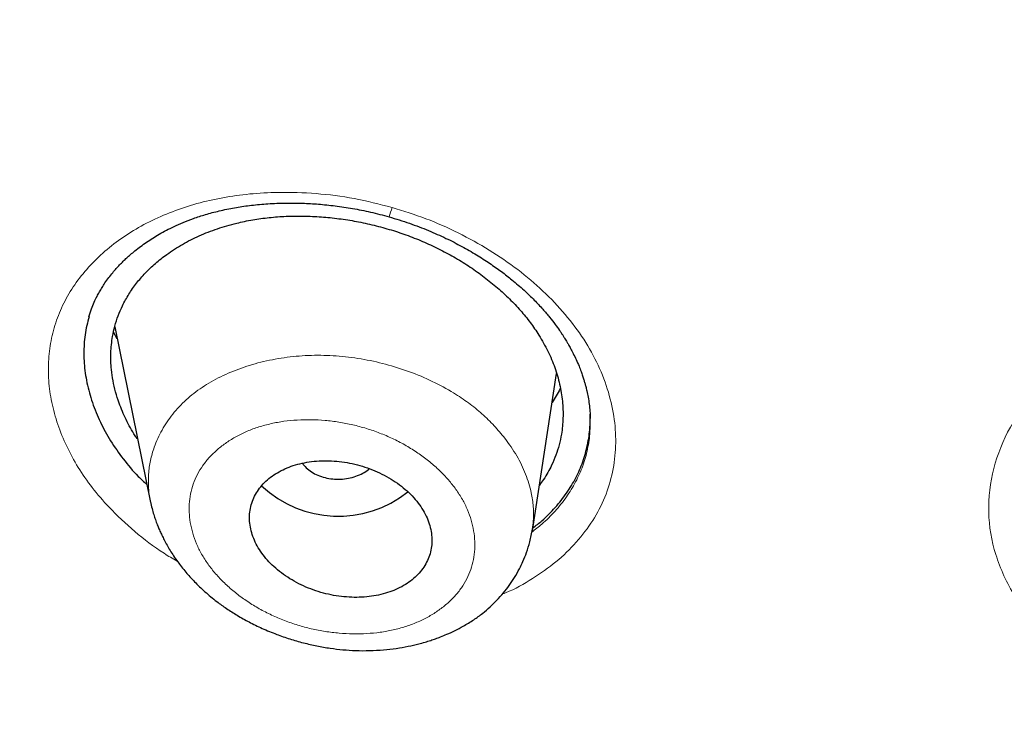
# Model space of a CAD drawing. Header units: millimetres. Extents: x 8 to 1170, y 12 to 886.
# Tile 226 of 656: x 722 to 731, y 829 to 836. Entities that reach past the tile are written whole.
import ezdxf

# ---------------------------------------------------------------- set-up
doc = ezdxf.new("R2010")
doc.units = ezdxf.units.MM

msp = doc.modelspace()

# ---------------------------------------------------------------- linework, layer by layer
at = {"color": 7, "linetype": 'Continuous', "lineweight": 30}
for p, q in [((722.5286, 832.7162), (722.8833, 830.9781)), ((722.5529, 832.5971), (722.517, 832.6639)), ((726.6628, 830.6967), (726.9011, 832.255)), ((727.2335, 831.81), (727.2335, 831.8143)), ((726.6601, 830.7127), (726.658, 830.6974))]:
    msp.add_line(p, q, dxfattribs=at)
at = {"color": 8, "linetype": 'Continuous', "lineweight": 0}
msp.add_arc((724.2813, 834.1645), 1.027, 339.51794, 344.96626, dxfattribs=at)
at = {"color": 7, "linetype": 'Continuous', "lineweight": 30}
msp.add_arc((724.7411, 831.9448), 1.1033, 226.57182, 308.65747, dxfattribs=at)
for points, knots in [([(727.5163, 798.6273), (726.8835, 799.0369), (725.618, 799.8563), (723.8179, 801.1604), (722.0943, 802.5167), (720.4566, 803.9275), (718.9056, 805.3885), (717.4444, 806.8974), (716.0754, 808.4512), (714.8013, 810.047), (713.6247, 811.6822), (712.5482, 813.3537), (711.5747, 815.0587), (710.7061, 816.7939), (709.9432, 818.5558), (709.287, 820.3409), (708.7384, 822.146), (708.2983, 823.9676), (707.9674, 825.8025), (707.7468, 827.6474), (707.6373, 829.4987), (707.6399, 831.3532), (707.7549, 833.2071), (707.9812, 835.057), (708.3179, 836.8995), (708.764, 838.7311), (709.3184, 840.5485), (709.9803, 842.3483), (710.7486, 844.1272), (711.6225, 845.8818), (712.6009, 847.6085), (713.6824, 849.3041), (714.8641, 850.9654), (716.1433, 852.5896), (717.5173, 854.1738), (718.9835, 855.7151), (720.5391, 857.2107), (722.1816, 858.6577), (723.9081, 860.0532), (725.716, 861.3943), (727.6023, 862.678), (729.5627, 863.9025), (731.5933, 865.0658), (733.69, 866.1658), (735.8489, 867.2008), (738.0659, 868.1687), (740.3371, 869.0676), (742.6586, 869.8956), (745.0261, 870.6506), (747.4355, 871.3308), (749.8816, 871.9354), (752.3598, 872.4638), (754.8654, 872.9152), (757.3938, 873.2888), (759.9404, 873.5845), (762.5006, 873.7996), (765.0697, 873.9407), (766.785, 873.9667), (767.6427, 873.9797)], [0, 0, 0, 0, 0.017858, 0.035716, 0.053573, 0.07143, 0.089286, 0.107143, 0.124999, 0.142856, 0.160713, 0.178571, 0.196429, 0.214287, 0.232143, 0.25, 0.267856, 0.285712, 0.303568, 0.321425, 0.339282, 0.35714, 0.374998, 0.392856, 0.410713, 0.42857, 0.446428, 0.464285, 0.482142, 0.499999, 0.517857, 0.535714, 0.553571, 0.571428, 0.589285, 0.607142, 0.624999, 0.642856, 0.660713, 0.67857, 0.696427, 0.714284, 0.732141, 0.749999, 0.767857, 0.785715, 0.803573, 0.821432, 0.83929, 0.857149, 0.875005, 0.892861, 0.910716, 0.928572, 0.946428, 0.964284, 0.982141, 1, 1, 1, 1]), ([(767.6502, 871.5797), (767.0461, 871.572), (765.8382, 871.5568), (764.0275, 871.4812), (762.2194, 871.3671), (760.4139, 871.2107), (758.6112, 871.0132), (756.8148, 870.7748), (755.08, 870.5049), (753.4114, 870.208), (751.8098, 869.8879), (750.2254, 869.5358), (748.6584, 869.1519), (747.1086, 868.7363), (745.522, 868.273), (743.903, 867.7596), (742.2567, 867.193), (740.6394, 866.5911), (739.0511, 865.9541), (737.4918, 865.2822), (735.9589, 864.5744), (734.4958, 863.852), (733.1022, 863.1192), (731.7798, 862.3812), (730.4887, 861.6173), (729.2287, 860.8275), (727.9998, 860.0119), (726.7677, 859.1468), (725.5377, 858.2306), (724.3159, 857.2617), (723.1369, 856.2663), (722.0006, 855.2445), (720.9069, 854.1964), (719.8542, 853.1205), (718.8727, 852.0501), (717.9613, 850.9898), (717.1202, 849.9461), (716.323, 848.8886), (715.5697, 847.8172), (714.8601, 846.7319), (714.1749, 845.601), (713.5193, 844.4241), (712.8987, 843.2012), (712.3315, 841.9651), (711.8175, 840.7159), (711.3567, 839.4535), (710.9487, 838.1769), (710.6042, 836.9251), (710.3196, 835.7026), (710.0914, 834.5143), (709.9112, 833.3248), (709.779, 832.134), (709.6948, 830.9416), (709.6576, 829.714), (709.6723, 828.4521), (709.7443, 827.1572), (709.8732, 825.8641), (710.0591, 824.5725), (710.3018, 823.2824), (710.6013, 821.9955), (710.9458, 820.7519), (711.3295, 819.5547), (711.7468, 818.4052), (712.209, 817.2679), (712.7162, 816.1425), (713.2686, 815.029), (713.8842, 813.8941), (714.5673, 812.7399), (715.3226, 811.5691), (716.1303, 810.4152), (716.9903, 809.2784), (717.9029, 808.1587), (718.8651, 807.0597), (719.8448, 806.0151), (720.8344, 805.0256), (721.8303, 804.0885), (722.8624, 803.174), (723.9309, 802.2819), (725.0358, 801.4124), (726.2109, 800.5405), (727.4593, 799.6694), (728.7838, 798.8027), (730.1487, 797.9655), (731.5541, 797.1581), (733.0001, 796.3805), (734.481, 795.6361), (735.9487, 794.9469), (737.3955, 794.3117), (738.8202, 793.7264), (740.2667, 793.1718), (741.7351, 792.6481), (743.2254, 792.1551), (744.7848, 791.6789), (746.4129, 791.2232), (748.1092, 790.7922), (749.8233, 790.4003), (751.5552, 790.0475), (753.3048, 789.7339), (755.0687, 789.4602), (756.7935, 789.2333), (758.4747, 789.0497), (760.1115, 788.9058), (761.7541, 788.7958), (763.4022, 788.7207), (765.0559, 788.6774), (766.1606, 788.6775), (766.7135, 788.6775)], [0, 0, 0, 0, 0.01003, 0.020054, 0.030083, 0.040124, 0.050187, 0.060282, 0.070362, 0.079553, 0.088711, 0.097842, 0.106955, 0.116055, 0.12515, 0.135215, 0.145244, 0.155247, 0.165233, 0.175211, 0.185191, 0.195231, 0.204429, 0.213609, 0.222777, 0.23194, 0.241107, 0.250284, 0.260264, 0.270231, 0.280194, 0.290164, 0.300149, 0.31016, 0.320251, 0.329484, 0.338685, 0.347862, 0.357022, 0.366175, 0.375328, 0.385279, 0.395221, 0.405163, 0.415118, 0.425096, 0.435106, 0.445185, 0.454404, 0.463594, 0.472765, 0.481925, 0.491084, 0.500249, 0.510205, 0.520158, 0.530119, 0.540101, 0.550114, 0.56017, 0.570237, 0.579425, 0.588586, 0.597726, 0.606856, 0.615983, 0.625115, 0.635087, 0.645061, 0.655045, 0.665052, 0.67509, 0.685171, 0.695207, 0.70436, 0.713496, 0.722621, 0.731743, 0.74087, 0.750008, 0.759978, 0.769956, 0.779952, 0.789974, 0.800033, 0.810138, 0.820182, 0.829338, 0.838477, 0.847605, 0.856731, 0.86586, 0.875, 0.885017, 0.895019, 0.905016, 0.915017, 0.92503, 0.935066, 0.945076, 0.954226, 0.963368, 0.97251, 0.981657, 0.990818, 1, 1, 1, 1]), ([(710.1619, 829.6907), (710.1749, 830.1932), (710.2008, 831.197), (710.3363, 832.7001), (710.5426, 834.1981), (710.8267, 835.6912), (711.1866, 837.1793), (711.6136, 838.6312), (712.1017, 840.0442), (712.6459, 841.4163), (713.2556, 842.7752), (713.9312, 844.1212), (714.6835, 845.4744), (715.5153, 846.8311), (716.4298, 848.187), (717.4134, 849.5199), (718.4663, 850.8299), (719.588, 852.1163), (720.7523, 853.3517), (721.9519, 854.5341), (723.1806, 855.6624), (724.462, 856.7597), (725.7963, 857.8259), (727.2044, 858.8763), (728.6872, 859.9077), (730.2457, 860.916), (731.8563, 861.8848), (733.5193, 862.8137), (735.2323, 863.7014), (736.9558, 864.5292), (738.682, 865.2974), (740.4056, 866.0073), (742.1615, 866.6741), (743.9495, 867.2974), (745.7974, 867.8861), (747.7048, 868.4365), (749.6714, 868.9446), (751.667, 869.4017), (753.6913, 869.8076), (755.7411, 870.1616), (757.7681, 870.4572), (759.7631, 870.6965), (761.7205, 870.882), (763.6804, 871.0183), (765.6425, 871.1053), (767.6494, 871.1437), (769.6987, 871.13), (771.7873, 871.0604), (773.8697, 870.9351), (775.9457, 870.7543), (778.0128, 870.5183), (780.0253, 870.2342), (781.9776, 869.9065), (783.867, 869.539), (785.7324, 869.1253), (787.5735, 868.6657), (789.4335, 868.1484), (791.3072, 867.5705), (793.189, 866.9289), (795.0338, 866.2379), (796.8414, 865.4977), (798.6119, 864.7086), (800.3085, 863.889), (801.9287, 863.0443), (803.4702, 862.1795), (804.9645, 861.2787), (806.4116, 860.3419), (807.843, 859.3476), (809.2531, 858.2947), (810.6355, 857.1817), (811.9582, 856.0328), (813.2214, 854.8484), (814.426, 853.6275), (815.5482, 852.3972), (816.5882, 851.1626), (817.5461, 849.93), (818.4416, 848.6758), (819.2751, 847.4), (820.0611, 846.0783), (820.7943, 844.7116), (821.469, 843.3005), (822.0708, 841.8717), (822.5999, 840.4252), (823.057, 838.9587), (823.4341, 837.5036), (823.7338, 836.0647), (823.9591, 834.6491), (824.1142, 833.2298), (824.2052, 831.8065), (824.2077, 830.8559), (824.2089, 830.3803)], [0, 0, 0, 0, 0.011674, 0.023319, 0.034953, 0.046594, 0.058259, 0.069953, 0.080961, 0.091959, 0.102962, 0.113984, 0.125039, 0.136637, 0.148231, 0.159838, 0.171475, 0.183157, 0.194877, 0.205905, 0.216918, 0.22793, 0.238954, 0.250002, 0.261585, 0.273174, 0.284784, 0.296429, 0.308126, 0.319837, 0.330846, 0.341843, 0.352841, 0.363852, 0.374887, 0.386465, 0.398061, 0.409688, 0.421363, 0.433098, 0.444853, 0.455881, 0.466873, 0.477842, 0.4888, 0.499758, 0.511447, 0.523122, 0.534797, 0.546486, 0.558206, 0.569931, 0.580933, 0.591898, 0.602839, 0.613767, 0.624694, 0.636409, 0.648098, 0.659775, 0.671455, 0.683154, 0.694888, 0.705917, 0.716904, 0.727863, 0.738806, 0.749745, 0.761427, 0.773085, 0.784734, 0.79639, 0.808067, 0.819807, 0.830858, 0.841874, 0.852868, 0.863854, 0.874847, 0.886477, 0.898088, 0.909698, 0.921323, 0.932981, 0.944738, 0.955821, 0.966873, 0.97791, 0.988948, 1, 1, 1, 1]), ([(722.2725, 832.8139), (722.2809, 832.8408), (722.2962, 832.8903), (722.3241, 832.9577), (722.3504, 833.0129), (722.3767, 833.0618), (722.4031, 833.1063), (722.434, 833.1538), (722.4689, 833.2025), (722.5065, 833.2502), (722.5424, 833.292), (722.5776, 833.3301), (722.6124, 833.3654), (722.6481, 833.3993), (722.6862, 833.4335), (722.7311, 833.4712), (722.7843, 833.5125), (722.8433, 833.5546), (722.9049, 833.5949), (722.9702, 833.6341), (723.0402, 833.6725), (723.1187, 833.7114), (723.2078, 833.7508), (723.3111, 833.7908), (723.4301, 833.8295), (723.5656, 833.8656), (723.7111, 833.8956), (723.8652, 833.9188), (724.0265, 833.9346), (724.2012, 833.9427), (724.3753, 833.9413), (724.5464, 833.9316), (724.7124, 833.9146), (724.8849, 833.8885), (725.0633, 833.8533), (725.1827, 833.8214), (725.2434, 833.8051)], [0, 0, 0, 0, 0.033448, 0.061622, 0.084524, 0.102572, 0.120532, 0.139772, 0.163507, 0.185274, 0.204598, 0.221595, 0.239337, 0.255672, 0.271659, 0.29088, 0.31361, 0.337425, 0.360701, 0.383434, 0.408748, 0.434341, 0.46301, 0.49493, 0.530165, 0.568762, 0.610758, 0.650316, 0.692508, 0.737331, 0.78477, 0.824589, 0.866043, 0.909111, 0.953768, 1, 1, 1, 1]), ([(722.7557, 831.6032), (722.7475, 831.6146), (722.7026, 831.6775), (722.6394, 831.7974), (722.5762, 831.9429), (722.5355, 832.0719), (722.5101, 832.1825), (722.4919, 832.3117), (722.487, 832.4583), (722.5016, 832.6021), (722.5287, 832.7241), (722.5616, 832.8263), (722.6069, 832.9321), (722.6663, 833.0402), (722.7419, 833.1485), (722.8301, 833.2505), (722.9308, 833.3461), (723.0524, 833.4418), (723.1959, 833.5344), (723.3631, 833.6195), (723.5429, 833.6897), (723.7211, 833.7411), (723.8934, 833.7768), (724.0569, 833.7995), (724.225, 833.812), (724.3977, 833.8141), (724.5723, 833.8062), (724.7475, 833.7884), (724.9218, 833.7607), (725.0952, 833.7234), (725.266, 833.6765), (725.4331, 833.6202), (725.5957, 833.5549), (725.7533, 833.4809), (725.9045, 833.3986), (726.0494, 833.3081), (726.1877, 833.2095), (726.3178, 833.1043), (726.4378, 832.9936), (726.5462, 832.8786), (726.643, 832.7592), (726.7352, 832.6251), (726.8186, 832.4762), (726.8878, 832.3129), (726.936, 832.1471), (726.963, 831.9799), (726.9692, 831.8141), (726.9553, 831.67), (726.9289, 831.5479), (726.8967, 831.4457), (726.8475, 831.3305), (726.7947, 831.2305), (726.7464, 831.1687), (726.7322, 831.1505)], [0, 0, 0, 0, 0.005348, 0.029316, 0.053414, 0.069497, 0.085472, 0.101413, 0.125668, 0.149603, 0.165508, 0.181455, 0.197518, 0.216689, 0.235766, 0.254872, 0.274133, 0.293671, 0.317895, 0.341832, 0.365715, 0.389779, 0.408863, 0.4279, 0.447008, 0.466305, 0.485904, 0.505072, 0.524281, 0.543648, 0.562882, 0.581951, 0.601194, 0.620306, 0.639403, 0.6586, 0.678011, 0.697625, 0.716919, 0.736012, 0.755024, 0.774078, 0.798087, 0.821941, 0.845884, 0.870156, 0.894484, 0.918445, 0.934339, 0.950252, 0.966258, 0.990068, 1, 1, 1, 1]), ([(725.2434, 833.8051), (725.3113, 833.7846), (725.4438, 833.7444), (725.6317, 833.6719), (725.805, 833.5948), (725.9634, 833.5139), (726.1074, 833.4311), (726.2375, 833.3477), (726.3543, 833.2649), (726.4687, 833.1758), (726.5778, 833.0818), (726.679, 832.9844), (726.7628, 832.8951), (726.8312, 832.815), (726.886, 832.7447), (726.9243, 832.6913), (726.9503, 832.6528), (726.9672, 832.627), (726.9814, 832.6045), (726.9936, 832.5847), (727.0059, 832.5641), (727.0218, 832.5369), (727.0429, 832.499), (727.069, 832.4491), (727.0972, 832.39), (727.1228, 832.3306), (727.1436, 832.277), (727.1592, 832.2327), (727.1716, 832.1941), (727.1816, 832.1598), (727.1914, 832.124), (727.2029, 832.077), (727.2153, 832.0168), (727.2259, 831.9484), (727.2331, 831.8783), (727.2348, 831.8328), (727.2356, 831.8093)], [0, 0, 0, 0, 0.061412, 0.119801, 0.17522, 0.227703, 0.277272, 0.323947, 0.367743, 0.408677, 0.458824, 0.503939, 0.544044, 0.579138, 0.609286, 0.634781, 0.647041, 0.657856, 0.66723, 0.675166, 0.682599, 0.692872, 0.709002, 0.729473, 0.754272, 0.781131, 0.801685, 0.820059, 0.836263, 0.85031, 0.864819, 0.882799, 0.908432, 0.937024, 0.967539, 1, 1, 1, 1]), ([(722.2767, 832.8153), (722.2678, 832.7867), (722.2404, 832.6988), (722.2223, 832.5446), (722.2219, 832.355), (722.2499, 832.1614), (722.3036, 831.9667), (722.3817, 831.7741), (722.4837, 831.5868), (722.6108, 831.4071), (722.7308, 831.2617), (722.8181, 831.1823), (722.847, 831.156)], [0, 0, 0, 0, 0.053173, 0.16391, 0.274267, 0.38548, 0.49876, 0.611359, 0.722405, 0.833127, 0.944763, 1, 1, 1, 1]), ([(726.9387, 832.1081), (726.9374, 832.105), (726.917, 832.0556), (726.8862, 832.0106), (726.8572, 831.9684)], [0, 0, 0, 0, 0.062536, 1, 1, 1, 1]), ([(726.6672, 830.7252), (726.6975, 830.7486), (726.7785, 830.8111), (726.8909, 830.9269), (727.0044, 831.0687), (727.0958, 831.2206), (727.1652, 831.3802), (727.2109, 831.5471), (727.2351, 831.7051), (727.2337, 831.8082), (727.2331, 831.8525)], [0, 0, 0, 0, 0.081947, 0.218504, 0.356143, 0.49173, 0.626598, 0.762101, 0.897831, 1, 1, 1, 1]), ([(723.9843, 830.4767), (724.0021, 830.4534), (724.0378, 830.4068), (724.1034, 830.341), (724.1777, 830.2792), (724.2606, 830.2225), (724.3498, 830.1724), (724.4444, 830.1296), (724.5431, 830.0944), (724.6442, 830.0674), (724.7464, 830.049), (724.8485, 830.0391), (724.9491, 830.0377), (725.0469, 830.045), (725.1407, 830.0604), (725.2296, 830.0838), (725.3125, 830.1151), (725.3884, 830.1534), (725.4569, 830.1985), (725.5167, 830.2499), (725.5675, 830.3069), (725.6088, 830.3689), (725.6397, 830.4354), (725.66, 830.5055), (725.6695, 830.5784), (725.6674, 830.6535), (725.6541, 830.7296), (725.6296, 830.8059), (725.5936, 830.8813), (725.5468, 830.955), (725.4898, 831.0258), (725.423, 831.0925), (725.3474, 831.1545), (725.2643, 831.2108), (725.1746, 831.2603), (725.0796, 831.3027), (724.9808, 831.3374), (724.8796, 831.3637), (724.7772, 831.3816), (724.6752, 831.3911), (724.5748, 831.3917), (724.4773, 831.384), (724.3837, 831.368), (724.2952, 831.3439), (724.2128, 831.3123), (724.1372, 831.2736), (724.0695, 831.2279), (724.0102, 831.1762), (723.9599, 831.1189), (723.9195, 831.0565), (723.8892, 830.9898), (723.8695, 830.9196), (723.861, 830.8467), (723.8636, 830.7719), (723.8772, 830.6965), (723.9022, 830.6216), (723.937, 830.5476), (723.9685, 830.5003), (723.9843, 830.4767)], [0, 0, 0, 0, 0.017763, 0.035526, 0.053897, 0.072329, 0.090701, 0.109054, 0.127465, 0.145818, 0.163945, 0.182128, 0.200255, 0.218056, 0.23591, 0.25371, 0.271222, 0.288787, 0.306298, 0.323678, 0.341112, 0.358491, 0.375953, 0.393471, 0.410932, 0.428662, 0.446451, 0.464181, 0.482252, 0.500383, 0.518456, 0.536784, 0.555174, 0.573504, 0.591888, 0.610331, 0.628715, 0.646931, 0.665203, 0.683418, 0.701323, 0.719283, 0.737188, 0.754777, 0.77242, 0.790009, 0.807407, 0.824859, 0.842256, 0.859668, 0.877136, 0.894547, 0.912108, 0.929726, 0.947287, 0.964839, 0.982447, 1, 1, 1, 1]), ([(724.3861, 831.3669), (724.3978, 831.3513), (724.4219, 831.3192), (724.4749, 831.2788), (724.5379, 831.2457), (724.6089, 831.2213), (724.6602, 831.214), (724.6858, 831.2104)], [0, 0, 0, 0, 0.191259, 0.393405, 0.595629, 0.797854, 1, 1, 1, 1]), ([(724.6858, 831.2104), (724.7119, 831.209), (724.7641, 831.2061), (724.8422, 831.216), (724.9168, 831.2354), (724.9839, 831.2656), (725.0282, 831.2922), (725.0458, 831.3099), (725.0482, 831.3122)], [0, 0, 0, 0, 0.194102, 0.388278, 0.582455, 0.776557, 0.970658, 1, 1, 1, 1]), ([(722.8823, 830.9847), (722.8873, 830.9623), (722.8966, 830.9201), (722.9133, 830.8616), (722.9308, 830.8078), (722.9482, 830.7607), (722.9639, 830.722), (722.9757, 830.6948), (722.9854, 830.6734), (722.999, 830.6444), (723.0189, 830.6045), (723.046, 830.5545), (723.0771, 830.5018), (723.1122, 830.447), (723.1501, 830.3928), (723.1907, 830.339), (723.231, 830.2894), (723.2738, 830.2405), (723.3186, 830.1925), (723.368, 830.1432), (723.4214, 830.0937), (723.4787, 830.0444), (723.549, 829.9886), (723.6355, 829.9263), (723.7415, 829.8587), (723.8597, 829.7924), (723.9903, 829.729), (724.125, 829.6733), (724.2613, 829.626), (724.3943, 829.5877), (724.5281, 829.5571), (724.6591, 829.5344), (724.7866, 829.5193), (724.9178, 829.5109), (725.0516, 829.5102), (725.1867, 829.5178), (725.3138, 829.5325), (725.4303, 829.5528), (725.5248, 829.5745), (725.5984, 829.5947), (725.6542, 829.612), (725.7047, 829.6291), (725.7583, 829.649), (725.8229, 829.6753), (725.8991, 829.7104), (725.9886, 829.7576), (726.0801, 829.814), (726.1679, 829.8778), (726.2447, 829.943), (726.3132, 830.0098), (726.376, 830.0802), (726.4352, 830.1572), (726.488, 830.2368), (726.5327, 830.316), (726.5716, 830.3973), (726.6071, 830.487), (726.6404, 830.5934), (726.6548, 830.672), (726.6625, 830.7135)], [0, 0, 0, 0, 0.014476, 0.027164, 0.038075, 0.049752, 0.05839, 0.064022, 0.068598, 0.073529, 0.084251, 0.096377, 0.10849, 0.121815, 0.13616, 0.148746, 0.1625, 0.174536, 0.187741, 0.201656, 0.216022, 0.23084, 0.246115, 0.268597, 0.292693, 0.318418, 0.345785, 0.374807, 0.400264, 0.426499, 0.452088, 0.476906, 0.500965, 0.524275, 0.551256, 0.577176, 0.602049, 0.625537, 0.646435, 0.659449, 0.671125, 0.681458, 0.691507, 0.705484, 0.723235, 0.74201, 0.767014, 0.78973, 0.809829, 0.829533, 0.849993, 0.868742, 0.888975, 0.910713, 0.928596, 0.949424, 0.973252, 1, 1, 1, 1]), ([(824.2089, 830.3803), (824.1959, 829.879), (824.1699, 828.877), (824.0339, 827.3756), (823.8269, 825.8775), (823.5418, 824.3822), (823.1806, 822.8904), (822.7525, 821.4344), (822.2634, 820.0181), (821.7189, 818.6446), (821.1095, 817.286), (820.4349, 815.9422), (819.6829, 814.5911), (818.8509, 813.2361), (817.9358, 811.8803), (816.9519, 810.5475), (815.899, 809.2375), (814.7775, 807.9512), (813.6133, 806.7162), (812.4136, 805.5342), (811.185, 804.4064), (809.9037, 803.3097), (808.5697, 802.244), (807.1619, 801.1939), (805.6786, 800.1625), (804.118, 799.1534), (802.5033, 798.1827), (800.8342, 797.2509), (799.1151, 796.3607), (797.3879, 795.532), (795.662, 794.7647), (793.9415, 794.0567), (792.1908, 793.3922), (790.4101, 792.7715), (788.5678, 792.1847), (786.6636, 791.6352), (784.6972, 791.1266), (782.702, 790.6688), (780.678, 790.2621), (778.6286, 789.9075), (776.6019, 789.612), (774.6071, 789.3733), (772.6496, 789.1885), (770.6896, 789.0529), (768.7274, 788.9663), (766.7202, 788.928), (764.6708, 788.9416), (762.5821, 789.011), (760.4997, 789.1359), (758.4236, 789.3163), (756.3565, 789.5519), (754.344, 789.836), (752.3917, 790.1641), (750.5023, 790.5319), (748.637, 790.9458), (746.7959, 791.4055), (744.9361, 791.9228), (743.0626, 792.5006), (741.1811, 793.1418), (739.3367, 793.8323), (737.5294, 794.5718), (735.759, 795.3604), (734.0622, 796.18), (732.4415, 797.0253), (730.8994, 797.8907), (729.4047, 798.7921), (727.9571, 799.7294), (726.5255, 800.7238), (725.1156, 801.7767), (723.7336, 802.8891), (722.4113, 804.0371), (721.1487, 805.2204), (719.9444, 806.4402), (718.8222, 807.6705), (717.7819, 808.9057), (716.8238, 810.139), (715.9283, 811.3937), (715.0951, 812.6696), (714.309, 813.9927), (713.5749, 815.3616), (712.8989, 816.7749), (712.2965, 818.2035), (711.7674, 819.6477), (711.3108, 821.1103), (710.9345, 822.5621), (710.6356, 823.9989), (710.4108, 825.4142), (710.2562, 826.8348), (710.1655, 828.2607), (710.1631, 829.2137), (710.1619, 829.6907)], [0, 0, 0, 0, 0.011647, 0.023279, 0.034914, 0.046569, 0.058262, 0.069997, 0.081033, 0.092045, 0.103046, 0.114051, 0.125075, 0.136674, 0.148268, 0.159874, 0.171507, 0.183184, 0.194903, 0.205931, 0.216944, 0.227954, 0.238974, 0.250018, 0.2616, 0.2732, 0.284834, 0.296518, 0.308264, 0.319998, 0.330999, 0.341975, 0.352941, 0.363907, 0.374886, 0.386463, 0.398058, 0.409684, 0.421356, 0.433089, 0.444843, 0.455871, 0.466863, 0.477832, 0.488791, 0.499751, 0.51144, 0.523115, 0.53479, 0.54648, 0.558201, 0.569925, 0.580927, 0.591892, 0.602833, 0.61376, 0.624687, 0.6364, 0.648087, 0.659761, 0.671439, 0.683135, 0.694871, 0.705904, 0.716895, 0.727858, 0.738804, 0.749746, 0.761426, 0.773081, 0.784724, 0.796373, 0.808043, 0.819784, 0.830839, 0.841857, 0.852852, 0.863839, 0.87483, 0.886496, 0.898127, 0.909738, 0.921348, 0.932974, 0.944696, 0.955762, 0.96681, 0.977856, 0.988914, 1, 1, 1, 1]), ([(710.6956, 827.989), (710.6972, 827.9633), (710.7007, 827.9073), (710.7071, 827.8251), (710.7128, 827.737), (710.7181, 827.6445), (710.7252, 827.5328), (710.7338, 827.4043), (710.7444, 827.2573), (710.7567, 827.098), (710.7709, 826.9259), (710.7874, 826.7406), (710.806, 826.546), (710.8265, 826.3454), (710.8558, 826.0774), (710.8951, 825.7491), (710.9464, 825.3645), (711.0008, 824.9921), (711.0581, 824.6318), (711.1179, 824.2823), (711.1806, 823.9399), (711.2652, 823.5064), (711.3767, 822.9798), (711.5213, 822.3607), (711.6828, 821.7288), (711.8622, 821.0843), (712.0606, 820.4275), (712.2739, 819.7733), (712.5021, 819.1219), (712.7097, 818.568), (712.891, 818.1078), (713.0422, 817.7375), (713.2017, 817.3603), (713.3699, 816.976), (713.5342, 816.6136), (713.6918, 816.2763), (713.8394, 815.969), (713.9877, 815.668), (714.1358, 815.3748), (714.258, 815.1385), (714.3536, 814.9569), (714.4218, 814.8286), (714.4878, 814.7058), (714.5493, 814.5924), (714.6046, 814.4913), (714.6504, 814.4081), (714.6877, 814.3409), (714.7184, 814.2858), (714.7486, 814.2318), (714.7806, 814.1748), (714.8155, 814.113), (714.8608, 814.0331), (714.9182, 813.9326), (714.9895, 813.8089), (715.0685, 813.6731), (715.1556, 813.5252), (715.2508, 813.3652), (715.3545, 813.1933), (715.4818, 812.985), (715.6311, 812.7447), (715.8, 812.4783), (715.9698, 812.2155), (716.1396, 811.9576), (716.3092, 811.7045), (716.4754, 811.461), (716.638, 811.2267), (716.7963, 811.0022), (716.9513, 810.7857), (717.1004, 810.5804), (717.2346, 810.3982), (717.3541, 810.2377), (717.4596, 810.0975), (717.559, 809.9666), (717.6523, 809.8448), (717.7407, 809.7303), (717.8339, 809.6104), (717.9369, 809.479), (718.0532, 809.3321), (718.178, 809.1759), (718.3125, 809.0095), (718.457, 808.8327), (718.6118, 808.6456), (718.776, 808.4496), (718.9476, 808.2475), (719.1819, 807.9752), (719.4802, 807.6354), (719.7582, 807.3269), (719.953, 807.1145), (720.0605, 806.9981), (720.1688, 806.8817), (720.278, 806.7653), (720.3874, 806.6496), (720.494, 806.5375), (720.5978, 806.4293), (720.6957, 806.3278), (720.7869, 806.2339), (720.8677, 806.1513), (720.938, 806.0797), (721.0004, 806.0164), (721.0588, 805.9574), (721.1183, 805.8975), (721.1833, 805.8324), (721.2579, 805.7579), (721.3442, 805.6722), (721.4429, 805.5748), (721.5538, 805.4661), (721.6776, 805.3456), (721.8349, 805.1937), (722.0218, 805.0153), (722.2335, 804.8159), (722.444, 804.6202), (722.6525, 804.4287), (722.8917, 804.2118), (723.1609, 803.9714), (723.4599, 803.709), (723.7573, 803.4525), (724.0575, 803.1979), (724.3648, 802.9418), (724.645, 802.7123), (724.8962, 802.5095), (725.1167, 802.3337), (725.3411, 802.1569), (725.5681, 801.9802), (725.7913, 801.8086), (726.0052, 801.646), (726.2056, 801.4954), (726.3934, 801.3557), (726.5579, 801.2344), (726.7005, 801.1301), (726.8226, 801.0414), (726.9394, 800.957), (727.0569, 800.8726), (727.1954, 800.7739), (727.3598, 800.6575), (727.5527, 800.5222), (727.7598, 800.3786), (727.9809, 800.2268), (728.2143, 800.0684), (728.4564, 799.9061), (728.7468, 799.7139), (729.0804, 799.4963), (729.4434, 799.264), (729.7883, 799.047), (730.115, 798.8447), (730.4385, 798.6474), (730.7839, 798.44), (731.1569, 798.2198), (731.5615, 797.9854), (731.9777, 797.7489), (732.4055, 797.5105), (732.8412, 797.2726), (733.2161, 797.0721), (733.5249, 796.9095), (733.7663, 796.7839), (734.0054, 796.6608), (734.2424, 796.5403), (734.4767, 796.4223), (734.6783, 796.322), (734.8416, 796.2414), (734.9617, 796.1825), (735.0638, 796.1327), (735.1435, 796.094), (735.2031, 796.0651), (735.2473, 796.0438), (735.2907, 796.0229), (735.342, 795.9982), (735.4071, 795.967), (735.4864, 795.9291), (735.5797, 795.8847), (735.687, 795.8338), (735.8075, 795.777), (735.9399, 795.715), (736.0792, 795.6501), (736.2215, 795.5843), (736.4825, 795.4644), (736.8598, 795.2936), (737.3461, 795.0786), (737.818, 794.8747), (738.2763, 794.6809), (738.7291, 794.4937), (739.1785, 794.3118), (739.6257, 794.1348), (740.1537, 793.9303), (740.7639, 793.7006), (741.4593, 793.4478), (742.2368, 793.175), (743.1003, 792.8846), (744.0521, 792.5801), (745.0122, 792.2884), (745.9565, 792.0166), (746.8839, 791.7638), (747.7931, 791.5289), (748.7082, 791.3055), (749.6286, 791.0934), (750.5541, 790.8928), (751.4845, 790.7036), (752.4504, 790.5201), (753.452, 790.3437), (754.4891, 790.1759), (755.5299, 790.0225), (756.5742, 789.8835), (757.6221, 789.7586), (758.6736, 789.6478), (759.7283, 789.5514), (760.7858, 789.4694), (761.8456, 789.4019), (762.9013, 789.3492), (763.9526, 789.3111), (764.9998, 789.2873), (766.0494, 789.2776), (767.074, 789.2818), (768.0724, 789.2988), (769.043, 789.3273), (770.012, 789.368), (770.9796, 789.4206), (771.9457, 789.4852), (772.9103, 789.5618), (773.9052, 789.6532), (774.9299, 789.7609), (775.9837, 789.8863), (777.034, 790.0258), (778.0811, 790.1793), (779.1249, 790.3472), (780.1654, 790.5294), (781.2018, 790.7257), (782.2336, 790.936), (783.2602, 791.1602), (784.2751, 791.3967), (785.278, 791.6453), (786.2687, 791.9056), (787.2528, 792.1791), (788.2557, 792.4734), (789.2761, 792.7896), (790.313, 793.1286), (791.34, 793.4822), (792.3572, 793.8505), (793.3641, 794.2333), (794.1745, 794.5564), (794.794, 794.8118), (795.2268, 794.9938), (795.6575, 795.1785), (796.0862, 795.3661), (796.5166, 795.5581), (796.9207, 795.7419), (797.3013, 795.9181), (797.6583, 796.086), (798.022, 796.2598), (798.3924, 796.4398), (798.7673, 796.625), (799.1207, 796.8027), (799.4449, 796.9682), (799.7345, 797.118), (800.0077, 797.2611), (800.2646, 797.3973), (800.4531, 797.4984), (800.5759, 797.5647), (800.6352, 797.5968), (800.6851, 797.6239), (800.7257, 797.6459), (800.7572, 797.6631), (800.7844, 797.6779), (800.8151, 797.6947), (800.8561, 797.7171), (800.9076, 797.7453), (800.9662, 797.7775), (801.0296, 797.8124), (801.1127, 797.8584), (801.2179, 797.9167), (801.3474, 797.9889), (801.4876, 798.0676), (801.6387, 798.1529), (801.8003, 798.2449), (801.9699, 798.3421), (802.2428, 798.4997), (802.6096, 798.7146), (803.0827, 798.9977), (803.5577, 799.288), (804.0341, 799.5858), (804.4954, 799.8804), (805.0307, 800.2295), (805.6383, 800.6366), (806.3257, 801.1126), (807.0094, 801.6023), (807.6914, 802.1077), (808.3616, 802.6214), (809.0196, 803.1433), (809.6654, 803.6732), (810.2987, 804.211), (810.8398, 804.6867), (811.2938, 805.0971), (811.6654, 805.4404), (812.0363, 805.7905), (812.4099, 806.1509), (812.7222, 806.4592), (812.9732, 806.7114), (813.1624, 806.9036), (813.3527, 807.0994), (813.5424, 807.2968), (813.7268, 807.4912), (813.9017, 807.6776), (814.0642, 807.8529), (814.2123, 808.0142), (814.3466, 808.162), (814.4677, 808.2965), (814.5795, 808.4216), (814.688, 808.5439), (814.7996, 808.6707), (814.917, 808.8052), (815.0403, 808.9476), (815.1689, 809.0976), (815.305, 809.2577), (815.4482, 809.4281), (815.6377, 809.6561), (815.8672, 809.9366), (816.1302, 810.265), (816.3836, 810.5879), (816.6274, 810.9052), (816.8808, 811.2417), (817.1438, 811.5988), (817.4171, 811.9794), (817.684, 812.3605), (817.9267, 812.7162), (818.1466, 813.0459), (818.3458, 813.351), (818.545, 813.6626), (818.7338, 813.9646), (818.913, 814.2575), (819.0824, 814.54), (819.2531, 814.8307), (819.425, 815.1299), (819.5751, 815.3974), (819.7012, 815.6263), (819.8008, 815.8097), (819.8926, 815.9812), (819.9768, 816.1406), (820.0538, 816.2879), (820.1184, 816.4132), (820.1722, 816.5181), (820.2159, 816.6042), (820.2557, 816.6831), (820.2918, 816.7549), (820.3267, 816.825), (820.3639, 816.8999), (820.4062, 816.9857), (820.4523, 817.0799), (820.5017, 817.1816), (820.5534, 817.2888), (820.6073, 817.4019), (820.6621, 817.518), (820.717, 817.6353), (820.772, 817.754), (820.868, 817.9633), (821.0044, 818.2673), (821.1789, 818.6696), (821.3497, 819.0783), (821.5141, 819.4867), (821.6688, 819.886), (821.8139, 820.2754), (821.95, 820.6547), (822.0788, 821.0283), (822.2283, 821.4793), (822.395, 822.011), (822.5739, 822.625), (822.7398, 823.2405), (822.8929, 823.8575), (823.0329, 824.4758), (823.1592, 825.0922), (823.2663, 825.6756), (823.356, 826.2228), (823.4127, 826.6107), (823.4481, 826.8725), (823.4666, 827.0148), (823.4857, 827.1674), (823.5054, 827.3313), (823.5253, 827.5065), (823.5454, 827.6931), (823.5655, 827.8911), (823.5852, 828.1006), (823.6043, 828.3214), (823.6227, 828.5537), (823.64, 828.7975), (823.6556, 829.0476), (823.6693, 829.3036), (823.6811, 829.5652), (823.6908, 829.837), (823.6984, 830.1192), (823.7012, 830.3108), (823.7026, 830.4083)], [0, 0, 0, 0, 0.000488, 0.001066, 0.001741, 0.002496, 0.003291, 0.00439, 0.005557, 0.006789, 0.008184, 0.009655, 0.011202, 0.01282, 0.014437, 0.017594, 0.020657, 0.023626, 0.026502, 0.029284, 0.032003, 0.03472, 0.039702, 0.044684, 0.049665, 0.055002, 0.06034, 0.065677, 0.071014, 0.076351, 0.079353, 0.082419, 0.085553, 0.088756, 0.092028, 0.094647, 0.097245, 0.099785, 0.102267, 0.104691, 0.105802, 0.106901, 0.107971, 0.108943, 0.109807, 0.110563, 0.111081, 0.111533, 0.111981, 0.11247, 0.113, 0.113571, 0.11453, 0.115596, 0.116767, 0.118045, 0.119429, 0.12092, 0.122518, 0.124862, 0.127203, 0.129509, 0.13178, 0.134016, 0.136216, 0.138258, 0.140268, 0.142225, 0.14407, 0.145798, 0.147149, 0.148419, 0.149607, 0.150714, 0.151739, 0.152738, 0.153997, 0.155343, 0.156779, 0.158303, 0.159946, 0.161682, 0.163509, 0.165417, 0.167347, 0.171167, 0.17503, 0.176141, 0.177256, 0.178373, 0.179494, 0.180617, 0.181722, 0.182744, 0.183765, 0.184678, 0.185485, 0.186184, 0.186776, 0.187343, 0.187918, 0.188536, 0.189264, 0.190115, 0.191072, 0.192148, 0.193344, 0.194659, 0.196685, 0.198693, 0.200669, 0.202611, 0.20452, 0.2073, 0.210007, 0.212647, 0.215304, 0.218006, 0.220753, 0.222625, 0.224516, 0.226429, 0.228362, 0.230283, 0.232063, 0.233729, 0.235282, 0.236721, 0.237791, 0.238789, 0.239714, 0.240647, 0.241652, 0.243077, 0.244626, 0.246299, 0.24804, 0.249898, 0.251833, 0.253748, 0.256705, 0.259599, 0.26213, 0.264609, 0.267036, 0.269446, 0.272372, 0.27536, 0.27841, 0.281522, 0.284695, 0.287848, 0.289583, 0.291297, 0.292988, 0.294657, 0.296304, 0.297923, 0.298886, 0.299722, 0.300431, 0.301013, 0.301382, 0.30167, 0.301932, 0.302283, 0.302735, 0.303282, 0.303926, 0.304665, 0.305499, 0.306412, 0.307389, 0.308363, 0.309331, 0.312733, 0.316054, 0.319179, 0.32223, 0.325225, 0.32819, 0.331125, 0.33403, 0.338535, 0.343002, 0.347469, 0.353452, 0.359437, 0.365426, 0.371418, 0.376966, 0.382514, 0.388061, 0.39361, 0.399158, 0.404705, 0.410253, 0.416353, 0.42245, 0.42854, 0.434625, 0.440712, 0.446799, 0.452889, 0.458978, 0.465068, 0.471159, 0.477144, 0.483133, 0.489133, 0.495145, 0.500701, 0.506249, 0.511791, 0.517329, 0.522866, 0.528403, 0.53394, 0.540029, 0.546117, 0.552204, 0.558288, 0.564379, 0.570476, 0.576576, 0.582677, 0.58878, 0.594881, 0.600875, 0.606869, 0.612862, 0.618855, 0.625324, 0.631788, 0.638249, 0.644709, 0.651169, 0.65763, 0.660472, 0.663314, 0.666156, 0.668999, 0.671847, 0.674767, 0.677126, 0.679542, 0.682016, 0.684547, 0.687138, 0.689745, 0.691872, 0.693892, 0.695806, 0.697613, 0.699313, 0.6998, 0.70022, 0.700574, 0.700862, 0.701084, 0.701245, 0.701442, 0.70174, 0.702119, 0.702541, 0.702992, 0.703474, 0.704322, 0.705249, 0.706256, 0.707343, 0.70851, 0.709756, 0.711024, 0.714452, 0.717788, 0.72147, 0.725034, 0.728501, 0.73194, 0.737296, 0.742592, 0.748129, 0.753666, 0.759204, 0.764742, 0.770281, 0.775821, 0.781361, 0.784773, 0.788186, 0.791619, 0.795149, 0.798786, 0.800611, 0.802462, 0.804339, 0.806242, 0.80812, 0.809887, 0.811542, 0.813083, 0.814444, 0.815702, 0.816858, 0.817946, 0.819118, 0.820392, 0.821685, 0.823069, 0.824542, 0.826106, 0.827759, 0.830798, 0.833774, 0.836686, 0.839533, 0.842315, 0.845704, 0.849058, 0.852412, 0.855765, 0.8584, 0.861034, 0.863715, 0.866488, 0.868845, 0.871264, 0.873746, 0.876293, 0.878903, 0.880556, 0.882105, 0.883551, 0.884893, 0.886131, 0.887265, 0.888048, 0.888771, 0.889431, 0.890028, 0.890573, 0.891188, 0.891905, 0.892724, 0.893546, 0.894449, 0.895404, 0.896369, 0.897344, 0.898329, 0.899323, 0.90255, 0.905876, 0.90928, 0.912637, 0.915923, 0.91908, 0.922167, 0.925186, 0.928182, 0.933133, 0.93808, 0.943026, 0.947971, 0.952916, 0.957858, 0.962729, 0.966856, 0.970915, 0.971971, 0.973092, 0.974302, 0.975603, 0.976992, 0.978472, 0.980041, 0.9817, 0.98345, 0.98529, 0.98722, 0.989241, 0.99123, 0.9933, 0.995451, 0.997685, 1, 1, 1, 1])]:
    msp.add_open_spline(points, degree=3, knots=knots, dxfattribs=at)
at = {"color": 8, "linetype": 'Continuous', "lineweight": 0}
for points, knots in [([(710.6613, 829.7573), (710.682, 830.4277), (710.7233, 831.7644), (710.9581, 833.7615), (711.318, 835.7428), (711.8136, 837.7085), (712.4413, 839.6587), (713.2033, 841.5928), (714.0982, 843.5046), (715.1203, 845.3835), (716.2654, 847.219), (717.5297, 849.007), (718.9126, 850.7482), (720.4133, 852.4433), (722.0309, 854.0914), (723.7614, 855.6853), (725.5951, 857.2156), (727.5234, 858.6749), (729.5415, 860.0612), (731.649, 861.3749), (733.8461, 862.6159), (736.1312, 863.7833), (738.4962, 864.8724), (740.9275, 865.8767), (743.4134, 866.7911), (745.9493, 867.6147), (748.536, 868.3477), (751.1743, 868.9904), (753.8609, 869.5415), (756.5837, 869.9985), (759.327, 870.3588), (762.0791, 870.6216), (764.8374, 870.7862), (767.6017, 870.8533), (770.3721, 870.8223), (773.1448, 870.6921), (775.9071, 870.4632), (778.643, 870.1376), (781.3418, 869.7179), (784.0009, 869.2049), (786.6208, 868.5976), (789.2021, 867.8956), (791.7386, 867.0988), (794.2174, 866.2114), (796.6242, 865.2388), (798.9518, 864.1856), (801.2008, 863.0538), (803.3706, 861.8426), (805.4598, 860.5507), (807.4624, 859.1807), (809.3676, 857.7393), (811.1653, 856.2343), (812.851, 854.6714), (814.4257, 853.0521), (815.8901, 851.3771), (817.2427, 849.6454), (818.478, 847.861), (819.5887, 846.0335), (820.5678, 844.1728), (821.4152, 842.2848), (822.1312, 840.3695), (822.7175, 838.4268), (823.1738, 836.4574), (823.4937, 834.4651), (823.6883, 832.4571), (823.7003, 831.1131), (823.7064, 830.4409)], [0, 0, 0, 0, 0.015712, 0.031331, 0.046897, 0.062447, 0.078018, 0.093647, 0.109364, 0.125068, 0.140678, 0.156238, 0.171786, 0.187361, 0.20301, 0.218729, 0.234412, 0.250011, 0.265566, 0.281113, 0.296691, 0.312337, 0.328056, 0.343741, 0.359332, 0.374883, 0.390432, 0.406015, 0.421689, 0.437408, 0.453066, 0.468652, 0.484201, 0.499753, 0.515345, 0.531016, 0.546736, 0.5624, 0.57798, 0.593531, 0.609088, 0.62469, 0.640388, 0.656108, 0.671748, 0.687324, 0.702876, 0.718439, 0.734052, 0.749753, 0.765462, 0.781092, 0.796672, 0.812229, 0.827796, 0.843417, 0.85913, 0.874841, 0.89046, 0.906024, 0.921572, 0.937142, 0.95278, 0.96849, 0.98424, 1, 1, 1, 1]), ([(823.4881, 830.2421), (823.4864, 830.7399), (823.483, 831.7351), (823.3808, 833.225), (823.2074, 834.7108), (822.9558, 836.1928), (822.6287, 837.6677), (822.2355, 839.1021), (821.783, 840.4921), (821.2759, 841.8374), (820.7049, 843.167), (820.0699, 844.4808), (819.3584, 845.8017), (818.5671, 847.1272), (817.692, 848.4542), (816.7473, 849.7588), (815.7328, 851.0411), (814.6501, 852.2993), (813.526, 853.5054), (812.3684, 854.6568), (811.1833, 855.7529), (809.9472, 856.8168), (808.6601, 857.8482), (807.2958, 858.8662), (805.8525, 859.8678), (804.3281, 860.8491), (802.7509, 861.7902), (801.1207, 862.691), (799.4434, 863.5482), (797.7595, 864.3435), (796.0773, 865.0776), (794.3987, 865.7538), (792.6877, 866.3874), (790.9444, 866.9781), (789.1351, 867.5361), (787.2607, 868.0576), (785.3219, 868.5381), (783.3559, 868.9669), (781.3625, 869.3441), (779.3465, 869.6686), (777.3543, 869.9349), (775.3937, 870.1456), (773.4676, 870.3037), (771.5357, 870.4134), (769.5984, 870.4746), (767.618, 870.4876), (765.5977, 870.449), (763.5411, 870.3552), (761.4894, 870.2068), (759.4427, 870.004), (757.3998, 869.7468), (755.4044, 869.4421), (753.462, 869.0938), (751.5793, 868.7063), (749.7197, 868.2731), (747.8833, 867.7944), (746.0341, 867.2599), (744.1768, 866.6677), (742.3163, 866.0152), (740.4908, 865.3149), (738.7004, 864.567), (736.9413, 863.7703), (735.249, 862.942), (733.6265, 862.0871), (732.0796, 861.2121), (730.579, 860.3018), (729.1243, 859.3562), (727.687, 858.3558), (726.2722, 857.2994), (724.8854, 856.1857), (723.556, 855.0369), (722.2837, 853.8531), (721.0677, 852.6337), (719.9323, 851.4058), (718.8781, 850.1752), (717.9055, 848.9481), (716.9944, 847.7014), (716.1448, 846.4348), (715.3382, 845.1184), (714.5801, 843.7534), (713.8768, 842.3412), (713.2467, 840.9143), (712.6896, 839.4726), (712.2057, 838.0168), (711.8033, 836.5783), (711.4787, 835.1608), (711.2275, 833.7672), (711.0448, 832.3692), (710.9245, 830.9666), (710.9011, 830.0301), (710.8893, 829.5613)], [0, 0, 0, 0, 0.011718, 0.023422, 0.035131, 0.046861, 0.058633, 0.070374, 0.081376, 0.092351, 0.103314, 0.114278, 0.125258, 0.136845, 0.148439, 0.160058, 0.171716, 0.183431, 0.19516, 0.206169, 0.21715, 0.228117, 0.239082, 0.250059, 0.261698, 0.273343, 0.285009, 0.296711, 0.308463, 0.320158, 0.331114, 0.342058, 0.353001, 0.363957, 0.374937, 0.386579, 0.398224, 0.409886, 0.42158, 0.43332, 0.445046, 0.456045, 0.467022, 0.477988, 0.488955, 0.499937, 0.511584, 0.523217, 0.534851, 0.5465, 0.558178, 0.569924, 0.580979, 0.591996, 0.602988, 0.613967, 0.624945, 0.636586, 0.648202, 0.659808, 0.671417, 0.683046, 0.69478, 0.705845, 0.716869, 0.727865, 0.738844, 0.74982, 0.761474, 0.77311, 0.784742, 0.796386, 0.808059, 0.819799, 0.830845, 0.841849, 0.852823, 0.863782, 0.874741, 0.886479, 0.898182, 0.909866, 0.921548, 0.933247, 0.944959, 0.955973, 0.966969, 0.977962, 0.988967, 1, 1, 1, 1]), ([(723.1482, 830.3964), (723.1039, 830.4219), (722.9524, 830.5093), (722.7227, 830.6882), (722.4872, 830.9077), (722.303, 831.1224), (722.1625, 831.3242), (722.0483, 831.5339), (721.9612, 831.7496), (721.9012, 831.9675), (721.8705, 832.184), (721.8699, 832.397), (721.899, 832.6052), (721.957, 832.8067), (722.0443, 832.9987), (722.1606, 833.1799), (722.3042, 833.3486), (722.4712, 833.5029), (722.6598, 833.64), (722.8691, 833.7589), (723.0965, 833.8588), (723.3395, 833.939), (723.5959, 833.9977), (723.8652, 834.0348), (724.1746, 834.0521), (724.5211, 834.041), (724.9009, 833.993), (725.1488, 833.9298), (725.2732, 833.8981)], [0, 0, 0, 0, 0.020111, 0.068829, 0.117853, 0.154572, 0.191036, 0.227653, 0.264828, 0.302082, 0.338727, 0.375165, 0.411803, 0.448484, 0.484932, 0.521569, 0.558806, 0.595846, 0.632457, 0.669024, 0.70593, 0.742488, 0.778926, 0.815634, 0.852996, 0.902254, 0.950966, 1, 1, 1, 1]), ([(725.2732, 833.8981), (725.386, 833.8629), (725.6114, 833.7925), (725.9341, 833.6487), (726.2389, 833.4796), (726.5207, 833.2866), (726.7732, 833.0729), (726.9928, 832.8412), (727.177, 832.5948), (727.3206, 832.3358), (727.4214, 832.0693), (727.4803, 831.8007), (727.4942, 831.5351), (727.4627, 831.2767), (727.3872, 831.0288), (727.2665, 830.7952), (727.1028, 830.581), (726.9028, 830.3872), (726.6656, 830.2216), (726.4851, 830.1168), (726.3775, 830.0766), (726.3678, 830.0729)], [0, 0, 0, 0, 0.055025, 0.109988, 0.165743, 0.221335, 0.276272, 0.331404, 0.386635, 0.44166, 0.497415, 0.553142, 0.608058, 0.663066, 0.718251, 0.773144, 0.828702, 0.884106, 0.939084, 0.994505, 1, 1, 1, 1]), ([(732.4631, 829.0898), (732.3553, 829.1526), (732.0842, 829.3107), (731.7385, 829.6397), (731.4261, 830.0353), (731.2293, 830.4588), (731.1586, 830.8908), (731.2133, 831.3185), (731.371, 831.7231), (731.6404, 832.0789), (732.0167, 832.37), (732.4833, 832.5886), (733.005, 832.7372), (733.5625, 832.7948), (734.1405, 832.7616), (734.5177, 832.6669), (734.7105, 832.6185)], [0, 0, 0, 0, 0.04897, 0.123189, 0.198386, 0.269874, 0.341016, 0.415225, 0.490073, 0.561474, 0.632795, 0.707413, 0.782151, 0.853676, 0.925214, 1, 1, 1, 1]), ([(722.884, 830.9783), (722.8836, 830.9793), (722.8696, 831.0264), (722.8622, 831.1206), (722.8601, 831.2588), (722.8799, 831.3948), (722.9212, 831.5418), (722.9917, 831.6965), (723.0976, 831.8535), (723.2309, 831.9959), (723.3909, 832.1206), (723.5752, 832.2258), (723.7797, 832.3113), (724.0006, 832.376), (724.2336, 832.4185), (724.4747, 832.4378), (724.7205, 832.4321), (724.9671, 832.4022), (725.2108, 832.3494), (725.448, 832.2749), (725.6746, 832.1795), (725.869, 832.0739), (726.032, 831.9644), (726.1659, 831.8557), (726.2873, 831.7389), (726.3558, 831.6554), (726.3901, 831.6136)], [0, 0, 0, 0, 0.0008231, 0.0365689, 0.0723394, 0.108144, 0.143973, 0.1917024, 0.2392843, 0.2865993, 0.3336347, 0.3808659, 0.4283565, 0.4759751, 0.5235588, 0.5709647, 0.6181532, 0.6654437, 0.7129132, 0.7605193, 0.8082103, 0.8559657, 0.8918625, 0.927837, 0.96389, 1, 1, 1, 1]), ([(725.8888, 831.131), (725.8635, 831.1626), (725.8127, 831.2263), (725.7227, 831.3157), (725.6238, 831.4001), (725.5158, 831.4781), (725.4003, 831.5492), (725.2783, 831.6123), (725.1514, 831.6665), (725.0198, 831.7116), (724.885, 831.7477), (724.7482, 831.7743), (724.6103, 831.7911), (724.4723, 831.7981), (724.3359, 831.7954), (724.2034, 831.7826), (724.076, 831.7596), (723.9543, 831.7267), (723.8393, 831.6843), (723.7322, 831.6326), (723.6335, 831.5718), (723.5441, 831.5029), (723.4652, 831.4267), (723.3984, 831.3439), (723.3441, 831.2553), (723.3036, 831.1612), (723.2772, 831.0628), (723.2644, 830.9611), (723.265, 830.8571), (723.2794, 830.7518), (723.3069, 830.6465), (723.3477, 830.5424), (723.4015, 830.441), (723.4681, 830.3427), (723.5462, 830.2482), (723.6351, 830.1585), (723.7344, 830.0741), (723.8426, 829.996), (723.9584, 829.9249), (724.0804, 829.8619), (724.2078, 829.8073), (724.3396, 829.762), (724.4747, 829.7261), (724.6119, 829.6998), (724.75, 829.6829), (724.888, 829.6759), (725.0243, 829.6786), (725.1572, 829.6914), (725.2844, 829.7144), (725.406, 829.7476), (725.5209, 829.7903), (725.6282, 829.8422), (725.7268, 829.9029), (725.8161, 829.9721), (725.8951, 830.0486), (725.9617, 830.1315), (726.0151, 830.2202), (726.0551, 830.3138), (726.0816, 830.4122), (726.0939, 830.514), (726.0929, 830.6181), (726.0787, 830.723), (726.0513, 830.8278), (726.0102, 830.9316), (725.9575, 831.0336), (725.9116, 831.0987), (725.8888, 831.131)], [0, 0, 0, 0, 0.015538, 0.031291, 0.046897, 0.062525, 0.07836, 0.093953, 0.109452, 0.125009, 0.140642, 0.15618, 0.171764, 0.187536, 0.203348, 0.218931, 0.234434, 0.250009, 0.265559, 0.281061, 0.296665, 0.312521, 0.328165, 0.343742, 0.359457, 0.374961, 0.390494, 0.406237, 0.421844, 0.437456, 0.453297, 0.46889, 0.484395, 0.499974, 0.515588, 0.531141, 0.546784, 0.562662, 0.578273, 0.593907, 0.609592, 0.625119, 0.640668, 0.656398, 0.672026, 0.687625, 0.703543, 0.719168, 0.73465, 0.750144, 0.765787, 0.781325, 0.79691, 0.812688, 0.828523, 0.844106, 0.859601, 0.875172, 0.890622, 0.906367, 0.922008, 0.93767, 0.953242, 0.968836, 0.98454, 1, 1, 1, 1]), ([(726.6565, 830.6846), (726.6903, 830.7102), (726.7745, 830.7741), (726.8895, 830.8904), (727.0024, 831.0304), (727.0944, 831.1807), (727.1652, 831.3395), (727.212, 831.5061), (727.2356, 831.6635), (727.2341, 831.7662), (727.2335, 831.81)], [0, 0, 0, 0, 0.09061, 0.225982, 0.361204, 0.496165, 0.630839, 0.765329, 0.899856, 1, 1, 1, 1]), ([(726.3901, 831.6136), (726.4313, 831.5561), (726.5134, 831.4414), (726.5999, 831.2597), (726.6524, 831.0901), (726.6742, 830.9354), (726.6764, 830.8141), (726.6646, 830.7408), (726.6601, 830.7127)], [0, 0, 0, 0, 0.2023696, 0.4043053, 0.6053635, 0.7555638, 0.9062566, 1, 1, 1, 1]), ([(710.8893, 829.5613), (710.8911, 829.0636), (710.8945, 828.0687), (710.9968, 826.579), (711.1703, 825.093), (711.4219, 823.6105), (711.7491, 822.1353), (712.1422, 820.7012), (712.5945, 819.3119), (713.1013, 817.9671), (713.672, 816.6379), (714.3067, 815.324), (715.0174, 814.003), (715.808, 812.6774), (716.6825, 811.3502), (717.6268, 810.0449), (718.6412, 808.7616), (719.7239, 807.5028), (720.8481, 806.2968), (722.0055, 805.1461), (723.1905, 804.0508), (724.4266, 802.9875), (725.7139, 801.9563), (727.0783, 800.9382), (728.5217, 799.9365), (730.0459, 798.9551), (731.6231, 798.0136), (733.2532, 797.1123), (734.9306, 796.2548), (736.6144, 795.4595), (738.2965, 794.7258), (739.9751, 794.05), (741.686, 793.4167), (743.4293, 792.8261), (745.2385, 792.2681), (747.1129, 791.7465), (749.0517, 791.2659), (751.0178, 790.8367), (753.0111, 790.4591), (755.0272, 790.1341), (757.0193, 789.8679), (758.9797, 789.6575), (760.9058, 789.4998), (762.8375, 789.3904), (764.7748, 789.3293), (766.7551, 789.3163), (768.7754, 789.3548), (770.8321, 789.4485), (772.8839, 789.5965), (774.9307, 789.7988), (776.9736, 790.0556), (778.969, 790.3603), (780.9114, 790.7089), (782.794, 791.0968), (784.6535, 791.5302), (786.4899, 792.0091), (788.3391, 792.5435), (790.1964, 793.1356), (792.0569, 793.7879), (793.8824, 794.4878), (795.6729, 795.2352), (797.432, 796.0316), (799.1243, 796.8599), (800.7469, 797.7152), (802.2937, 798.5905), (803.7945, 799.5011), (805.2492, 800.4468), (806.6865, 801.4471), (808.1012, 802.5032), (809.4878, 803.6164), (810.8172, 804.7648), (812.0897, 805.9481), (813.3059, 807.1671), (814.4412, 808.3951), (815.4955, 809.626), (816.4682, 810.8534), (817.3796, 812.1005), (818.2299, 813.3673), (819.0365, 814.6821), (819.794, 816.0448), (820.496, 817.4547), (821.1256, 818.8811), (821.6829, 820.3244), (822.1676, 821.7834), (822.5711, 823.2259), (822.8968, 824.6465), (823.1489, 826.0415), (823.3322, 827.4392), (823.4529, 828.8398), (823.4764, 829.7744), (823.4881, 830.2421)], [0, 0, 0, 0, 0.0117137, 0.0234149, 0.0351216, 0.0468522, 0.0586247, 0.070364, 0.0813631, 0.0923367, 0.1032992, 0.1142649, 0.1252481, 0.1368316, 0.148424, 0.1600419, 0.1717018, 0.1834199, 0.1951477, 0.206154, 0.2171342, 0.2281014, 0.2390684, 0.2500482, 0.2616874, 0.2733323, 0.2849979, 0.2966994, 0.3084517, 0.3201468, 0.3311024, 0.3420458, 0.3529893, 0.3639449, 0.3749251, 0.3865672, 0.398212, 0.409874, 0.4215681, 0.4333088, 0.4450345, 0.4560332, 0.4670091, 0.4779743, 0.4889413, 0.4999221, 0.5115701, 0.5232038, 0.5348379, 0.5464871, 0.5581659, 0.5699121, 0.5809668, 0.5919838, 0.6029753, 0.6139537, 0.6249313, 0.6365724, 0.6481884, 0.6597941, 0.6714039, 0.6830322, 0.6947667, 0.7058318, 0.7168559, 0.7278515, 0.7388313, 0.7498078, 0.7614587, 0.7730925, 0.7847248, 0.7963708, 0.8080459, 0.8197857, 0.8308292, 0.8418316, 0.8528066, 0.8637681, 0.8747299, 0.8864319, 0.8981149, 0.9097963, 0.9214933, 0.9332235, 0.9449736, 0.9560095, 0.967015, 0.9780052, 0.9889952, 1, 1, 1, 1])]:
    msp.add_open_spline(points, degree=3, knots=knots, dxfattribs=at)

doc.saveas('drawing.dxf')
